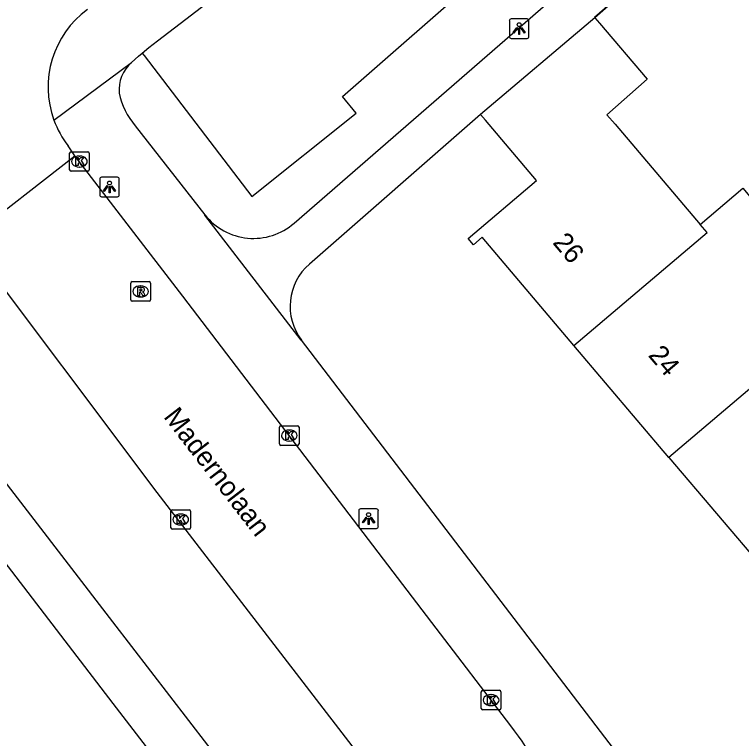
# Model space of a CAD drawing. Extents: x 159353 to 160616, y 385893 to 387321.
# Drawn here: x 159994.99 to 160032.04, y 386519.74 to 386556.66 of the extents above; entities that cross this region are included whole.
import ezdxf

# ---------------------------------------------------------------- set-up
doc = ezdxf.new("R2010")
doc.units = 0
for name, color, linetype in [('IMGEO_Groenvoorziening', 7, 'Continuous'), ('IMGEO_Kolk', 7, 'Continuous'), ('IMGEO_Lichtpunt', 7, 'Continuous'), ('IMGEO_Muur', 7, 'Continuous'), ('IMGEO_Openbare_ruimte_label', 7, 'Continuous'), ('IMGEO_Pand', 7, 'Continuous'), ('IMGEO_Pand_nummerreeks', 7, 'Continuous'), ('IMGEO_Rijbaan_lokaal_open', 7, 'Continuous'), ('IMGEO_Rioolput', 7, 'Continuous'), ('IMGEO_Voetpad_open', 7, 'Continuous')]:
    doc.layers.add(name, color=color, linetype=linetype)

msp = doc.modelspace()

# ---------------------------------------------------------------- linework, layer by layer
at = {"layer": 'IMGEO_Groenvoorziening'}
msp.add_lwpolyline([(160001.487, 386554.698), (160001.599, 386554.563), (160007.079, 386547.377), (160012.394, 386551.622), (160011.704, 386552.485), (160019.021, 386558.905), (160019.677, 386558.18), (160027.915, 386565.642)], dxfattribs=at)
at = {"layer": 'IMGEO_Kolk'}
for p, q in [((159997.797, 386548.738), (159997.797, 386549.59)), ((159997.872, 386549.664), (159998.724, 386549.664)), ((159998.285, 386549.444), (159998.31, 386549.444)), ((159998.798, 386549.59), (159998.798, 386548.738)), ((159998.724, 386548.664), (159997.872, 386548.664)), ((159998.308, 386548.884), (159998.283, 386548.884)), ((160008.491, 386534.764), (160008.491, 386535.616)), ((160008.566, 386535.69), (160009.418, 386535.69)), ((160009.492, 386535.616), (160009.492, 386534.764)), ((160008.979, 386535.47), (160009.004, 386535.47)), ((160009.002, 386534.91), (160008.977, 386534.91)), ((160009.418, 386534.69), (160008.566, 386534.69)), ((160002.96, 386530.483), (160002.96, 386531.335)), ((160003.035, 386531.409), (160003.887, 386531.409)), ((160003.448, 386531.189), (160003.473, 386531.189)), ((160003.961, 386531.335), (160003.961, 386530.483)), ((160003.887, 386530.409), (160003.035, 386530.409)), ((160003.471, 386530.629), (160003.446, 386530.629)), ((160018.778, 386521.272), (160018.778, 386522.124)), ((160018.853, 386522.198), (160019.705, 386522.198)), ((160019.266, 386521.978), (160019.291, 386521.978)), ((160019.779, 386522.124), (160019.779, 386521.272)), ((160019.705, 386521.198), (160018.853, 386521.198)), ((160019.289, 386521.418), (160019.264, 386521.418))]:
    msp.add_line(p, q, dxfattribs=at)
for points in [[(159997.797, 386548.738), (159997.797, 386549.59)], [(159997.872, 386549.664), (159998.724, 386549.664)], [(159998.118, 386549.364), (159998.241, 386549.364), (159998.241, 386549.213), (159998.371, 386549.364), (159998.535, 386549.364), (159998.389, 386549.213), (159998.542, 386548.964), (159998.39, 386548.964), (159998.305, 386549.128), (159998.241, 386549.061), (159998.241, 386548.964), (159998.118, 386548.964), (159998.118, 386549.364)], [(159998.798, 386549.59), (159998.798, 386548.738)], [(159998.724, 386548.664), (159997.872, 386548.664)], [(160008.491, 386534.764), (160008.491, 386535.616)], [(160008.566, 386535.69), (160009.418, 386535.69)], [(160009.492, 386535.616), (160009.492, 386534.764)], [(160008.812, 386535.39), (160008.935, 386535.39), (160008.935, 386535.239), (160009.065, 386535.39), (160009.229, 386535.39), (160009.083, 386535.239), (160009.236, 386534.99), (160009.084, 386534.99), (160008.999, 386535.154), (160008.935, 386535.087), (160008.935, 386534.99), (160008.812, 386534.99), (160008.812, 386535.39)], [(160009.418, 386534.69), (160008.566, 386534.69)], [(160002.96, 386530.483), (160002.96, 386531.335)], [(160003.035, 386531.409), (160003.887, 386531.409)], [(160003.961, 386531.335), (160003.961, 386530.483)], [(160003.281, 386531.109), (160003.404, 386531.109), (160003.404, 386530.958), (160003.534, 386531.109), (160003.698, 386531.109), (160003.552, 386530.958), (160003.705, 386530.709), (160003.553, 386530.709), (160003.468, 386530.873), (160003.404, 386530.806), (160003.404, 386530.709), (160003.281, 386530.709), (160003.281, 386531.109)], [(160003.887, 386530.409), (160003.035, 386530.409)], [(160018.778, 386521.272), (160018.778, 386522.124)], [(160018.853, 386522.198), (160019.705, 386522.198)], [(160019.099, 386521.898), (160019.222, 386521.898), (160019.222, 386521.747), (160019.352, 386521.898), (160019.516, 386521.898), (160019.37, 386521.747), (160019.523, 386521.498), (160019.371, 386521.498), (160019.286, 386521.662), (160019.222, 386521.595), (160019.222, 386521.498), (160019.099, 386521.498), (160019.099, 386521.898)], [(160019.779, 386522.124), (160019.779, 386521.272)], [(160019.705, 386521.198), (160018.853, 386521.198)]]:
    msp.add_lwpolyline(points, dxfattribs=at)
for centre, start, end in [((159997.874, 386549.588), 91.552, 178.448), ((159997.874, 386549.588), 91.552, 178.448), ((159998.722, 386549.588), 1.552, 88.448), ((159998.722, 386549.588), 1.552, 88.448), ((159997.874, 386548.74), 181.552, 268.448), ((159997.874, 386548.74), 181.552, 268.448), ((159998.722, 386548.74), 271.552, 358.448), ((159998.722, 386548.74), 271.552, 358.448), ((160008.568, 386535.614), 91.552, 178.448), ((160008.568, 386535.614), 91.552, 178.448), ((160009.416, 386535.614), 1.552, 88.448), ((160009.416, 386535.614), 1.552, 88.448), ((160008.568, 386534.766), 181.552, 268.448), ((160008.568, 386534.766), 181.552, 268.448), ((160009.416, 386534.766), 271.552, 358.448), ((160009.416, 386534.766), 271.552, 358.448), ((160003.037, 386531.333), 91.552, 178.448), ((160003.037, 386531.333), 91.552, 178.448), ((160003.885, 386531.333), 1.552, 88.448), ((160003.885, 386531.333), 1.552, 88.448), ((160003.037, 386530.485), 181.552, 268.448), ((160003.037, 386530.485), 181.552, 268.448), ((160003.885, 386530.485), 271.552, 358.448), ((160003.885, 386530.485), 271.552, 358.448), ((160018.855, 386522.122), 91.552, 178.448), ((160018.855, 386522.122), 91.552, 178.448), ((160019.703, 386522.122), 1.552, 88.448), ((160019.703, 386522.122), 1.552, 88.448), ((160018.855, 386521.274), 181.552, 268.448), ((160018.855, 386521.274), 181.552, 268.448), ((160019.703, 386521.274), 271.552, 358.448), ((160019.703, 386521.274), 271.552, 358.448)]:
    msp.add_arc(centre, 0.0765, start, end, dxfattribs=at)
for centre, major_axis, ratio, start_param, end_param in [((159998.284, 386549.164), (-0.387, 0.002), 0.722429, 4.712389, 7.853982), ((159998.309, 386549.164), (-0.39, 0.002), 0.717154, 1.570796, 4.712389), ((160008.978, 386535.19), (-0.387, 0.002), 0.722429, 4.712389, 7.853982), ((160009.003, 386535.19), (-0.39, 0.002), 0.717154, 1.570796, 4.712389), ((160003.447, 386530.909), (-0.387, 0.002), 0.722429, 4.712389, 7.853982), ((160003.472, 386530.909), (-0.39, 0.002), 0.717154, 1.570796, 4.712389), ((160019.265, 386521.698), (-0.387, 0.002), 0.722429, 4.712389, 7.853982), ((160019.29, 386521.698), (-0.39, 0.002), 0.717154, 1.570796, 4.712389)]:
    msp.add_ellipse(centre, major_axis=major_axis, ratio=ratio, start_param=start_param, end_param=end_param, dxfattribs=at)
at = {"layer": 'IMGEO_Lichtpunt'}
for p, q in [((160020.207, 386556.343), (160020.207, 386555.536)), ((160020.207, 386556.343), (160020.207, 386555.536)), ((160021.109, 386556.438), (160020.301, 386556.438)), ((160021.109, 386556.438), (160020.301, 386556.438)), ((160021.203, 386555.536), (160021.203, 386556.343)), ((160021.203, 386555.536), (160021.203, 386556.343)), ((160020.301, 386555.442), (160021.109, 386555.442)), ((160020.301, 386555.442), (160021.109, 386555.442)), ((159999.333, 386548.269), (159999.333, 386547.462)), ((159999.333, 386548.269), (159999.333, 386547.462)), ((160000.235, 386548.364), (159999.427, 386548.364)), ((160000.235, 386548.364), (159999.427, 386548.364)), ((160000.329, 386547.462), (160000.329, 386548.269)), ((160000.329, 386547.462), (160000.329, 386548.269)), ((159999.427, 386547.368), (160000.235, 386547.368)), ((159999.427, 386547.368), (160000.235, 386547.368)), ((160012.534, 386531.356), (160012.534, 386530.549)), ((160012.534, 386531.356), (160012.534, 386530.549)), ((160013.436, 386531.451), (160012.628, 386531.451)), ((160013.436, 386531.451), (160012.628, 386531.451)), ((160013.53, 386530.549), (160013.53, 386531.356)), ((160013.53, 386530.549), (160013.53, 386531.356)), ((160012.628, 386530.455), (160013.436, 386530.455)), ((160012.628, 386530.455), (160013.436, 386530.455))]:
    msp.add_line(p, q, dxfattribs=at)
for points in [[(160020.581, 386556.007), (160020.62, 386555.979), (160020.432, 386555.717), (160020.394, 386555.744), (160020.581, 386556.007)], [(160020.793, 386555.979), (160020.831, 386556.006), (160021.018, 386555.744), (160020.979, 386555.716), (160020.793, 386555.979)], [(160020.683, 386555.959), (160020.73, 386555.959), (160020.73, 386555.637), (160020.683, 386555.637), (160020.683, 386555.959)], [(159999.707, 386547.933), (159999.746, 386547.905), (159999.558, 386547.643), (159999.52, 386547.67), (159999.707, 386547.933)], [(159999.809, 386547.885), (159999.856, 386547.885), (159999.856, 386547.563), (159999.809, 386547.563), (159999.809, 386547.885)], [(159999.919, 386547.905), (159999.957, 386547.932), (160000.144, 386547.67), (160000.105, 386547.642), (159999.919, 386547.905)], [(160012.908, 386531.02), (160012.947, 386530.992), (160012.759, 386530.73), (160012.721, 386530.757), (160012.908, 386531.02)], [(160013.01, 386530.972), (160013.057, 386530.972), (160013.057, 386530.65), (160013.01, 386530.65), (160013.01, 386530.972)], [(160013.12, 386530.992), (160013.158, 386531.019), (160013.345, 386530.757), (160013.306, 386530.729), (160013.12, 386530.992)]]:
    msp.add_lwpolyline(points, dxfattribs=at)
for centre in [(160020.706, 386556.141), (159999.832, 386548.067), (160013.033, 386531.154)]:
    msp.add_circle(centre, 0.0994, dxfattribs=at)
for centre, start, end in [((160020.301, 386556.343), 90, 180), ((160020.301, 386556.343), 90, 180), ((160021.109, 386556.343), 0, 90), ((160021.109, 386556.343), 0, 90), ((160020.301, 386555.536), 180, 270), ((160020.301, 386555.536), 180, 270), ((160021.109, 386555.536), 270, 0), ((160021.109, 386555.536), 270, 360), ((159999.427, 386548.269), 90, 180), ((159999.427, 386548.269), 90, 180), ((160000.235, 386548.269), 0, 90), ((160000.235, 386548.269), 0, 90), ((159999.427, 386547.462), 180, 270), ((159999.427, 386547.462), 180, 270), ((160000.235, 386547.462), 270, 0), ((160000.235, 386547.462), 270, 360), ((160012.628, 386531.356), 90, 180), ((160012.628, 386531.356), 90, 180), ((160013.436, 386531.356), 0, 90), ((160013.436, 386531.356), 0, 90), ((160012.628, 386530.549), 180, 270), ((160012.628, 386530.549), 180, 270), ((160013.436, 386530.549), 270, 0), ((160013.436, 386530.549), 270, 360)]:
    msp.add_arc(centre, 0.0946, start, end, dxfattribs=at)
at = {"layer": 'IMGEO_Muur'}
msp.add_lwpolyline([(160024.542, 386556.529), (160031.04, 386562.164)], dxfattribs=at)
at = {"layer": 'IMGEO_Pand'}
for points in [[(160024.556, 386556.496), (160018.741, 386551.569)], [(160024.556, 386556.496), (160024.81, 386556.213), (160027.223, 386553.367), (160025.182, 386551.542), (160025.603, 386551.072), (160029.936, 386545.96)], [(160023.498, 386539.79), (160018.83, 386545.298), (160018.383, 386544.919), (160018.106, 386545.246), (160021.595, 386548.202), (160018.987, 386551.279), (160018.741, 386551.569)], [(160029.936, 386545.96), (160032.105, 386547.797), (160032.456, 386547.382), (160037.3, 386541.666), (160035.132, 386539.829)], [(160023.498, 386539.79), (160030.287, 386545.545), (160029.936, 386545.96)], [(160028.342, 386534.075), (160023.498, 386539.79)], [(160035.132, 386539.829), (160028.342, 386534.075)], [(160028.342, 386534.075), (160033.187, 386528.358)]]:
    msp.add_lwpolyline(points, dxfattribs=at)
at = {"layer": 'IMGEO_Rijbaan_lokaal_open'}
for points in [[(159998.071, 386549.461), (159997.723, 386549.962)], [(159992.552, 386545.164), (159998.071, 386549.461)], [(160020.28, 386520.385), (160016.253, 386525.662), (160003.573, 386542.296), (159998.071, 386549.461)], [(159992.552, 386545.164), (160002.244, 386532.286), (160014.006, 386517.011)]]:
    msp.add_lwpolyline(points, dxfattribs=at)
for centre, radius, start, end in [((160001.617, 386552.961), 4.916, 126.3814, 200.0151), ((160001.639, 386552.976), 4.942, 200.0836, 217.5814), ((160010.354, 386512.582), 12.626, 351.4682, 38.1704)]:
    msp.add_arc(centre, radius, start, end, dxfattribs=at)
at = {"layer": 'IMGEO_Rioolput'}
for p, q in [((160000.993, 386543.039), (160001.845, 386543.039)), ((160000.918, 386542.113), (160000.918, 386542.965)), ((160001.406, 386542.819), (160001.431, 386542.819)), ((160001.919, 386542.965), (160001.919, 386542.113)), ((160001.845, 386542.039), (160000.993, 386542.039)), ((160001.429, 386542.259), (160001.404, 386542.259))]:
    msp.add_line(p, q, dxfattribs=at)
for points in [[(160000.993, 386543.039), (160001.845, 386543.039)], [(160000.918, 386542.113), (160000.918, 386542.965)], [(160001.507, 386542.737), (160001.255, 386542.739), (160001.255, 386542.339)], [(160001.433, 386542.658), (160001.379, 386542.658), (160001.379, 386542.577)], [(160001.919, 386542.965), (160001.919, 386542.113)], [(160001.255, 386542.339), (160001.379, 386542.339), (160001.379, 386542.501), (160001.39, 386542.501)], [(160001.379, 386542.577), (160001.431, 386542.577)], [(160001.437, 386542.472), (160001.508, 386542.339), (160001.648, 386542.339), (160001.583, 386542.465)], [(160001.845, 386542.039), (160000.993, 386542.039)]]:
    msp.add_lwpolyline(points, dxfattribs=at)
for centre, radius, start, end in [((160000.995, 386542.963), 0.0765, 91.552, 178.448), ((160000.995, 386542.963), 0.0765, 91.552, 178.448), ((160001.843, 386542.963), 0.0765, 1.552, 88.448), ((160001.843, 386542.963), 0.0765, 1.552, 88.448), ((160001.439, 386542.562), 0.0964, 77.0061, 93.1865), ((160001.453, 386542.619), 0.0378, 276.6634, 79.6772), ((160001.506, 386542.627), 0.109, 350.3612, 89.416), ((160001.389, 386542.448), 0.0533, 26.0293, 88.6989), ((160001.415, 386542.766), 0.19, 274.7715, 282.9687), ((160001.504, 386542.627), 0.112, 277.5842, 350.9817), ((160001.488, 386542.412), 0.108, 29.5134, 73.7905), ((160000.995, 386542.115), 0.0765, 181.552, 268.448), ((160000.995, 386542.115), 0.0765, 181.552, 268.448), ((160001.843, 386542.115), 0.0765, 271.552, 358.448), ((160001.843, 386542.115), 0.0765, 271.552, 358.448)]:
    msp.add_arc(centre, radius, start, end, dxfattribs=at)
for centre, major_axis, ratio, start_param, end_param in [((160001.405, 386542.539), (-0.387, 0.002), 0.722429, 4.712389, 7.853982), ((160001.43, 386542.539), (-0.39, 0.002), 0.717154, 1.570796, 4.712389)]:
    msp.add_ellipse(centre, major_axis=major_axis, ratio=ratio, start_param=start_param, end_param=end_param, dxfattribs=at)
at = {"layer": 'IMGEO_Voetpad_open'}
for points in [[(160001.487, 386554.698), (160001.827, 386554.978), (160002.28, 386555.324), (160021.213, 386569.837), (160023.112, 386571.364)], [(160009.236, 386546.016), (160029.551, 386563.694)], [(160031.072, 386562.191), (160031.04, 386562.164), (160024.556, 386556.496)], [(160000.949, 386554.208), (160001.301, 386554.544), (160001.487, 386554.698)], [(159996.998, 386551.279), (160000.949, 386554.208)], [(160018.741, 386551.569), (160010.018, 386543.935)], [(160001.143, 386550.992), (160004.692, 386546.451)], [(160009.619, 386540.052), (160009.596, 386540.05), (160004.691, 386546.435), (160004.692, 386546.451)], [(159984.546, 386541.708), (160000, 386521.532), (160001.864, 386519.098)], [(160032.226, 386510.438), (160009.619, 386540.052)], [(160007.749, 386515.624), (160000, 386525.691), (159989.018, 386539.952)]]:
    msp.add_lwpolyline(points, dxfattribs=at)
for centre, radius, start, end in [((160002.156, 386552.821), 1.839, 131.0254, 185.321), ((160003.966, 386553.416), 3.721, 191.8749, 220.6454), ((160007.17, 386548.389), 3.146, 218.0178, 311.0456), ((160011.883, 386541.781), 2.849, 130.8898, 217.3765)]:
    msp.add_arc(centre, radius, start, end, dxfattribs=at)

# ---------------------------------------------------------------- texts
at = {"layer": 'IMGEO_Openbare_ruimte_label'}
msp.add_text('Madernolaan', height=1, rotation=307.6035, dxfattribs=at).set_placement((160002.551, 386536.139))
at = {"layer": 'IMGEO_Pand_nummerreeks'}
for s, p in [('26', (160022.376, 386545.012)), ('24', (160027.245, 386539.268))]:
    msp.add_text(s, height=1, rotation=310.2845, dxfattribs=at).set_placement(p)

doc.saveas('drawing.dxf')
